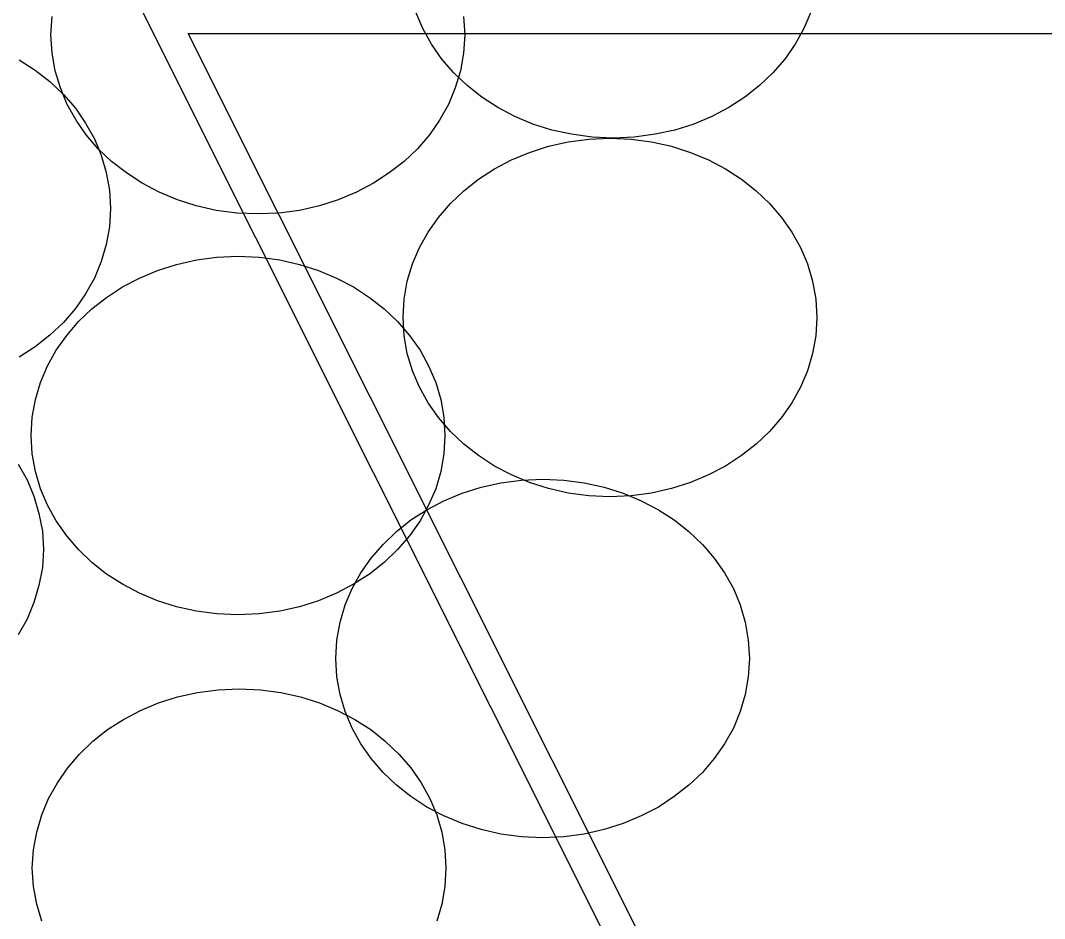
# Model space of a CAD drawing. Extents: x 1578769 to 1579225, y 724002 to 724828.
# Drawn here: x 1578867.676 to 1578868.334, y 724449.876 to 724450.453 of the extents above; entities that cross this region are included whole.
import ezdxf

# ---------------------------------------------------------------- set-up
doc = ezdxf.new("R2010")
doc.units = 0
doc.layers.add('Old_Level_1', color=7, linetype='Continuous')
doc.layers.add('R_Fin Surface', color=7, linetype='Continuous')

msp = doc.modelspace()

# ---------------------------------------------------------------- linework, layer by layer
at = {"layer": 'Old_Level_1'}
for points in [[(1578868.18425, 724450.45835), (1578868.17966, 724450.44785), (1578868.17418, 724450.43778), (1578868.16741, 724450.42816), (1578868.15975, 724450.41941), (1578868.15121, 724450.4111), (1578868.14182, 724450.40366), (1578868.13153, 724450.3971), (1578868.1206, 724450.39118), (1578868.109, 724450.38639), (1578868.09675, 724450.38245), (1578868.08407, 724450.37982), (1578868.07072, 724450.37806), (1578868.05716, 724450.37741), (1578868.04359, 724450.37806), (1578868.03046, 724450.37982), (1578868.01779, 724450.38245), (1578868.00553, 724450.38639), (1578867.99393, 724450.39118), (1578867.983, 724450.3971), (1578867.97271, 724450.40366), (1578867.96332, 724450.4111), (1578867.95479, 724450.41941), (1578867.94712, 724450.42816), (1578867.94035, 724450.43778), (1578867.93487, 724450.44785), (1578867.93029, 724450.45835)], [(1578868.18425, 724450.45835), (1578868.17966, 724450.44785), (1578868.17418, 724450.43778), (1578868.16741, 724450.42816), (1578868.15975, 724450.41941), (1578868.15121, 724450.4111), (1578868.14182, 724450.40366), (1578868.13153, 724450.3971), (1578868.1206, 724450.39118), (1578868.109, 724450.38639), (1578868.09675, 724450.38245), (1578868.08407, 724450.37982), (1578868.07072, 724450.37806), (1578868.05716, 724450.37741), (1578868.04359, 724450.37806), (1578868.03046, 724450.37982), (1578868.01779, 724450.38245), (1578868.00553, 724450.38639), (1578867.99393, 724450.39118), (1578867.983, 724450.3971), (1578867.97271, 724450.40366), (1578867.96332, 724450.4111), (1578867.95479, 724450.41941), (1578867.94712, 724450.42816), (1578867.94035, 724450.43778), (1578867.93487, 724450.44785), (1578867.93029, 724450.45835)], [(1578867.69578, 724450.44383), (1578867.69666, 724450.45564)], [(1578867.9609, 724450.45564), (1578867.96179, 724450.44383), (1578867.9609, 724450.43202), (1578867.95893, 724450.42066), (1578867.95565, 724450.4097), (1578867.95129, 724450.39899), (1578867.9456, 724450.38893), (1578867.93904, 724450.37952), (1578867.93137, 724450.37056), (1578867.92284, 724450.36245), (1578867.91322, 724450.35503), (1578867.90315, 724450.34847), (1578867.89222, 724450.34256), (1578867.88041, 724450.33774), (1578867.86837, 724450.33381), (1578867.85547, 724450.33095), (1578867.84235, 724450.32921), (1578867.82879, 724450.32878), (1578867.81521, 724450.32921), (1578867.80209, 724450.33095), (1578867.78918, 724450.33381), (1578867.77715, 724450.33774), (1578867.76534, 724450.34256), (1578867.75441, 724450.34847), (1578867.74434, 724450.35503), (1578867.73472, 724450.36245), (1578867.72618, 724450.37056), (1578867.71854, 724450.37952), (1578867.71197, 724450.38893), (1578867.70628, 724450.39899), (1578867.70191, 724450.4097), (1578867.69862, 724450.42066), (1578867.69666, 724450.43202), (1578867.69578, 724450.44383), (1578867.69578, 724450.44383)], [(1578867.69578, 724450.44383), (1578867.69666, 724450.45564)], [(1578867.9609, 724450.45564), (1578867.96179, 724450.44383), (1578867.9609, 724450.43202), (1578867.95893, 724450.42066), (1578867.95565, 724450.4097), (1578867.95129, 724450.39899), (1578867.9456, 724450.38893), (1578867.93904, 724450.37952), (1578867.93137, 724450.37056), (1578867.92284, 724450.36245), (1578867.91322, 724450.35503), (1578867.90315, 724450.34847), (1578867.89222, 724450.34256), (1578867.88041, 724450.33774), (1578867.86837, 724450.33381), (1578867.85547, 724450.33095), (1578867.84235, 724450.32921), (1578867.82879, 724450.32878), (1578867.81521, 724450.32921), (1578867.80209, 724450.33095), (1578867.78918, 724450.33381), (1578867.77715, 724450.33774), (1578867.76534, 724450.34256), (1578867.75441, 724450.34847), (1578867.74434, 724450.35503), (1578867.73472, 724450.36245), (1578867.72618, 724450.37056), (1578867.71854, 724450.37952), (1578867.71197, 724450.38893), (1578867.70628, 724450.39899), (1578867.70191, 724450.4097), (1578867.69862, 724450.42066), (1578867.69666, 724450.43202), (1578867.69578, 724450.44383), (1578867.69578, 724450.44383)], [(1578867.67543, 724450.42772), (1578867.68572, 724450.42116), (1578867.69512, 724450.41372), (1578867.70387, 724450.40541), (1578867.71153, 724450.39666), (1578867.71809, 724450.38703), (1578867.72379, 724450.37697), (1578867.72816, 724450.36647), (1578867.73143, 724450.35532), (1578867.73341, 724450.34393), (1578867.73406, 724450.33212), (1578867.73341, 724450.32031), (1578867.73143, 724450.30895), (1578867.72816, 724450.29799), (1578867.72379, 724450.28728), (1578867.71809, 724450.27722), (1578867.71153, 724450.26781), (1578867.70387, 724450.25885), (1578867.69512, 724450.25074), (1578867.68572, 724450.24332), (1578867.67543, 724450.23653)], [(1578867.67543, 724450.42772), (1578867.68572, 724450.42116), (1578867.69512, 724450.41372), (1578867.70387, 724450.40541), (1578867.71153, 724450.39666), (1578867.71809, 724450.38703), (1578867.72379, 724450.37697), (1578867.72816, 724450.36647), (1578867.73143, 724450.35532), (1578867.73341, 724450.34393), (1578867.73406, 724450.33212), (1578867.73341, 724450.32031), (1578867.73143, 724450.30895), (1578867.72816, 724450.29799), (1578867.72379, 724450.28728), (1578867.71809, 724450.27722), (1578867.71153, 724450.26781), (1578867.70387, 724450.25885), (1578867.69512, 724450.25074), (1578867.68572, 724450.24332), (1578867.67543, 724450.23653)], [(1578867.92218, 724450.26213), (1578867.92284, 724450.27394), (1578867.92481, 724450.28532), (1578867.92809, 724450.29647), (1578867.93268, 724450.30697), (1578867.93816, 724450.31703), (1578867.94494, 724450.32644), (1578867.9526, 724450.33541), (1578867.96112, 724450.3435), (1578867.97054, 724450.35095), (1578867.98081, 724450.35772), (1578867.99175, 724450.36341), (1578868.00335, 724450.36822), (1578868.0156, 724450.37216), (1578868.02829, 724450.375), (1578868.04141, 724450.37674), (1578868.05497, 724450.37741), (1578868.06875, 724450.37674), (1578868.08187, 724450.375), (1578868.09457, 724450.37216), (1578868.10681, 724450.36822), (1578868.1184, 724450.36341), (1578868.12935, 724450.35772), (1578868.13962, 724450.35095), (1578868.14904, 724450.3435), (1578868.15757, 724450.33541), (1578868.16522, 724450.32644), (1578868.172, 724450.31703), (1578868.17746, 724450.30697), (1578868.18206, 724450.29647), (1578868.18534, 724450.28532), (1578868.18731, 724450.27394), (1578868.18796, 724450.26213), (1578868.18731, 724450.25032), (1578868.18534, 724450.23893), (1578868.18206, 724450.22778), (1578868.17746, 724450.21728), (1578868.172, 724450.20722), (1578868.16522, 724450.19782), (1578868.15757, 724450.18885), (1578868.14904, 724450.18075), (1578868.13962, 724450.17331), (1578868.12935, 724450.16653), (1578868.1184, 724450.16085), (1578868.10681, 724450.15603), (1578868.09457, 724450.1521), (1578868.08187, 724450.14925), (1578868.06875, 724450.14751), (1578868.05497, 724450.14685), (1578868.04141, 724450.14751), (1578868.02829, 724450.14925), (1578868.0156, 724450.1521), (1578868.00335, 724450.15603), (1578867.99175, 724450.16085), (1578867.98081, 724450.16653), (1578867.97054, 724450.17331), (1578867.96112, 724450.18075), (1578867.9526, 724450.18885), (1578867.94494, 724450.19782), (1578867.93816, 724450.20722), (1578867.93268, 724450.21728), (1578867.92809, 724450.22778), (1578867.92481, 724450.23893), (1578867.92284, 724450.25032), (1578867.92218, 724450.26213), (1578867.92218, 724450.26213)], [(1578867.92218, 724450.26213), (1578867.92284, 724450.27394), (1578867.92481, 724450.28532), (1578867.92809, 724450.29647), (1578867.93268, 724450.30697), (1578867.93816, 724450.31703), (1578867.94494, 724450.32644), (1578867.9526, 724450.33541), (1578867.96112, 724450.3435), (1578867.97054, 724450.35095), (1578867.98081, 724450.35772), (1578867.99175, 724450.36341), (1578868.00335, 724450.36822), (1578868.0156, 724450.37216), (1578868.02829, 724450.375), (1578868.04141, 724450.37674), (1578868.05497, 724450.37741), (1578868.06875, 724450.37674), (1578868.08187, 724450.375), (1578868.09457, 724450.37216), (1578868.10681, 724450.36822), (1578868.1184, 724450.36341), (1578868.12935, 724450.35772), (1578868.13962, 724450.35095), (1578868.14904, 724450.3435), (1578868.15757, 724450.33541), (1578868.16522, 724450.32644), (1578868.172, 724450.31703), (1578868.17746, 724450.30697), (1578868.18206, 724450.29647), (1578868.18534, 724450.28532), (1578868.18731, 724450.27394), (1578868.18796, 724450.26213), (1578868.18731, 724450.25032), (1578868.18534, 724450.23893), (1578868.18206, 724450.22778), (1578868.17746, 724450.21728), (1578868.172, 724450.20722), (1578868.16522, 724450.19782), (1578868.15757, 724450.18885), (1578868.14904, 724450.18075), (1578868.13962, 724450.17331), (1578868.12935, 724450.16653), (1578868.1184, 724450.16085), (1578868.10681, 724450.15603), (1578868.09457, 724450.1521), (1578868.08187, 724450.14925), (1578868.06875, 724450.14751), (1578868.05497, 724450.14685), (1578868.04141, 724450.14751), (1578868.02829, 724450.14925), (1578868.0156, 724450.1521), (1578868.00335, 724450.15603), (1578867.99175, 724450.16085), (1578867.98081, 724450.16653), (1578867.97054, 724450.17331), (1578867.96112, 724450.18075), (1578867.9526, 724450.18885), (1578867.94494, 724450.19782), (1578867.93816, 724450.20722), (1578867.93268, 724450.21728), (1578867.92809, 724450.22778), (1578867.92481, 724450.23893), (1578867.92284, 724450.25032), (1578867.92218, 724450.26213), (1578867.92218, 724450.26213)], [(1578867.68322, 724450.18618), (1578867.68388, 724450.19799), (1578867.68585, 724450.20936), (1578867.68913, 724450.2203), (1578867.69372, 724450.23102), (1578867.69918, 724450.24109), (1578867.70597, 724450.25049), (1578867.71362, 724450.25947), (1578867.72215, 724450.26755), (1578867.73156, 724450.27499), (1578867.74184, 724450.28178), (1578867.75278, 724450.28746), (1578867.76437, 724450.29228), (1578867.77662, 724450.29622), (1578867.78931, 724450.29905), (1578867.80243, 724450.3008), (1578867.81599, 724450.30147), (1578867.82957, 724450.3008), (1578867.8429, 724450.29905), (1578867.8556, 724450.29622), (1578867.86784, 724450.29228), (1578867.87944, 724450.28746), (1578867.89037, 724450.28178), (1578867.90065, 724450.27499), (1578867.91006, 724450.26755), (1578867.9186, 724450.25947), (1578867.92624, 724450.25049), (1578867.93303, 724450.24109), (1578867.9385, 724450.23102), (1578867.9431, 724450.2203), (1578867.94638, 724450.20936), (1578867.94835, 724450.19799), (1578867.949, 724450.18618), (1578867.94835, 724450.17436), (1578867.94638, 724450.16299), (1578867.9431, 724450.15184), (1578867.9385, 724450.14134), (1578867.93303, 724450.13127), (1578867.92624, 724450.12165), (1578867.9186, 724450.11289), (1578867.91006, 724450.10459), (1578867.90065, 724450.09714), (1578867.89037, 724450.09058), (1578867.87944, 724450.0849), (1578867.86784, 724450.07986), (1578867.8556, 724450.07614), (1578867.8429, 724450.0733), (1578867.82957, 724450.07155), (1578867.81599, 724450.07089), (1578867.80243, 724450.07155), (1578867.78931, 724450.0733), (1578867.77662, 724450.07614), (1578867.76437, 724450.07986), (1578867.75278, 724450.0849), (1578867.74184, 724450.09058), (1578867.73156, 724450.09714), (1578867.72215, 724450.10459), (1578867.71362, 724450.11289), (1578867.70597, 724450.12165), (1578867.69918, 724450.13127), (1578867.69372, 724450.14134), (1578867.68913, 724450.15184), (1578867.68585, 724450.16299), (1578867.68388, 724450.17436), (1578867.68322, 724450.18618), (1578867.68322, 724450.18618)], [(1578867.68322, 724450.18618), (1578867.68388, 724450.19799), (1578867.68585, 724450.20936), (1578867.68913, 724450.2203), (1578867.69372, 724450.23102), (1578867.69918, 724450.24109), (1578867.70597, 724450.25049), (1578867.71362, 724450.25947), (1578867.72215, 724450.26755), (1578867.73156, 724450.27499), (1578867.74184, 724450.28178), (1578867.75278, 724450.28746), (1578867.76437, 724450.29228), (1578867.77662, 724450.29622), (1578867.78931, 724450.29905), (1578867.80243, 724450.3008), (1578867.81599, 724450.30147), (1578867.82957, 724450.3008), (1578867.8429, 724450.29905), (1578867.8556, 724450.29622), (1578867.86784, 724450.29228), (1578867.87944, 724450.28746), (1578867.89037, 724450.28178), (1578867.90065, 724450.27499), (1578867.91006, 724450.26755), (1578867.9186, 724450.25947), (1578867.92624, 724450.25049), (1578867.93303, 724450.24109), (1578867.9385, 724450.23102), (1578867.9431, 724450.2203), (1578867.94638, 724450.20936), (1578867.94835, 724450.19799), (1578867.949, 724450.18618), (1578867.94835, 724450.17436), (1578867.94638, 724450.16299), (1578867.9431, 724450.15184), (1578867.9385, 724450.14134), (1578867.93303, 724450.13127), (1578867.92624, 724450.12165), (1578867.9186, 724450.11289), (1578867.91006, 724450.10459), (1578867.90065, 724450.09714), (1578867.89037, 724450.09058), (1578867.87944, 724450.0849), (1578867.86784, 724450.07986), (1578867.8556, 724450.07614), (1578867.8429, 724450.0733), (1578867.82957, 724450.07155), (1578867.81599, 724450.07089), (1578867.80243, 724450.07155), (1578867.78931, 724450.0733), (1578867.77662, 724450.07614), (1578867.76437, 724450.07986), (1578867.75278, 724450.0849), (1578867.74184, 724450.09058), (1578867.73156, 724450.09714), (1578867.72215, 724450.10459), (1578867.71362, 724450.11289), (1578867.70597, 724450.12165), (1578867.69918, 724450.13127), (1578867.69372, 724450.14134), (1578867.68913, 724450.15184), (1578867.68585, 724450.16299), (1578867.68388, 724450.17436), (1578867.68322, 724450.18618), (1578867.68322, 724450.18618)], [(1578867.67478, 724450.16785), (1578867.68047, 724450.15778), (1578867.68485, 724450.14728), (1578867.68812, 724450.13613), (1578867.69032, 724450.12474), (1578867.69097, 724450.11293), (1578867.69032, 724450.10135), (1578867.68812, 724450.08976), (1578867.68485, 724450.07881), (1578867.68047, 724450.0681), (1578867.67478, 724450.05803)], [(1578867.67478, 724450.16785), (1578867.68047, 724450.15778), (1578867.68485, 724450.14728), (1578867.68812, 724450.13613), (1578867.69032, 724450.12474), (1578867.69097, 724450.11293), (1578867.69032, 724450.10135), (1578867.68812, 724450.08976), (1578867.68485, 724450.07881), (1578867.68047, 724450.0681), (1578867.67478, 724450.05803)], [(1578867.87887, 724450.04294), (1578867.87953, 724450.05475), (1578867.88172, 724450.06614), (1578867.885, 724450.07728), (1578867.88937, 724450.08778), (1578867.89507, 724450.09785), (1578867.90163, 724450.10747), (1578867.90929, 724450.11622), (1578867.91781, 724450.12453), (1578867.92722, 724450.13197), (1578867.9375, 724450.13853), (1578867.94843, 724450.14422), (1578867.96004, 724450.14925), (1578867.97229, 724450.15297), (1578867.98497, 724450.15582), (1578867.99831, 724450.15756), (1578868.01188, 724450.15822), (1578868.02543, 724450.15756), (1578868.03856, 724450.15582), (1578868.05146, 724450.15297), (1578868.0635, 724450.14925), (1578868.07509, 724450.14422), (1578868.08625, 724450.13853), (1578868.09631, 724450.13197), (1578868.10572, 724450.12453), (1578868.11446, 724450.11622), (1578868.12213, 724450.10747), (1578868.12869, 724450.09785), (1578868.13437, 724450.08778), (1578868.13875, 724450.07728), (1578868.14203, 724450.06614), (1578868.144, 724450.05475), (1578868.14465, 724450.04294), (1578868.144, 724450.03113), (1578868.14203, 724450.01974), (1578868.13875, 724450.00882), (1578868.13437, 724449.9981), (1578868.12869, 724449.98803), (1578868.12213, 724449.97863), (1578868.11446, 724449.96966), (1578868.10572, 724449.96157), (1578868.09631, 724449.95412), (1578868.08625, 724449.94735), (1578868.07509, 724449.94166), (1578868.0635, 724449.93685), (1578868.05146, 724449.93291), (1578868.03856, 724449.93007), (1578868.02543, 724449.92832), (1578868.01188, 724449.92766), (1578867.99831, 724449.92832), (1578867.98497, 724449.93007), (1578867.97229, 724449.93291), (1578867.96004, 724449.93685), (1578867.94843, 724449.94166), (1578867.9375, 724449.94735), (1578867.92722, 724449.95412), (1578867.91781, 724449.96157), (1578867.90929, 724449.96966), (1578867.90163, 724449.97863), (1578867.89507, 724449.98803), (1578867.88937, 724449.9981), (1578867.885, 724450.00882), (1578867.88172, 724450.01974), (1578867.87953, 724450.03113), (1578867.87887, 724450.04294), (1578867.87887, 724450.04294)], [(1578867.87887, 724450.04294), (1578867.87953, 724450.05475), (1578867.88172, 724450.06614), (1578867.885, 724450.07728), (1578867.88937, 724450.08778), (1578867.89507, 724450.09785), (1578867.90163, 724450.10747), (1578867.90929, 724450.11622), (1578867.91781, 724450.12453), (1578867.92722, 724450.13197), (1578867.9375, 724450.13853), (1578867.94843, 724450.14422), (1578867.96004, 724450.14925), (1578867.97229, 724450.15297), (1578867.98497, 724450.15582), (1578867.99831, 724450.15756), (1578868.01188, 724450.15822), (1578868.02543, 724450.15756), (1578868.03856, 724450.15582), (1578868.05146, 724450.15297), (1578868.0635, 724450.14925), (1578868.07509, 724450.14422), (1578868.08625, 724450.13853), (1578868.09631, 724450.13197), (1578868.10572, 724450.12453), (1578868.11446, 724450.11622), (1578868.12213, 724450.10747), (1578868.12869, 724450.09785), (1578868.13437, 724450.08778), (1578868.13875, 724450.07728), (1578868.14203, 724450.06614), (1578868.144, 724450.05475), (1578868.14465, 724450.04294), (1578868.144, 724450.03113), (1578868.14203, 724450.01974), (1578868.13875, 724450.00882), (1578868.13437, 724449.9981), (1578868.12869, 724449.98803), (1578868.12213, 724449.97863), (1578868.11446, 724449.96966), (1578868.10572, 724449.96157), (1578868.09631, 724449.95412), (1578868.08625, 724449.94735), (1578868.07509, 724449.94166), (1578868.0635, 724449.93685), (1578868.05146, 724449.93291), (1578868.03856, 724449.93007), (1578868.02543, 724449.92832), (1578868.01188, 724449.92766), (1578867.99831, 724449.92832), (1578867.98497, 724449.93007), (1578867.97229, 724449.93291), (1578867.96004, 724449.93685), (1578867.94843, 724449.94166), (1578867.9375, 724449.94735), (1578867.92722, 724449.95412), (1578867.91781, 724449.96157), (1578867.90929, 724449.96966), (1578867.90163, 724449.97863), (1578867.89507, 724449.98803), (1578867.88937, 724449.9981), (1578867.885, 724450.00882), (1578867.88172, 724450.01974), (1578867.87953, 724450.03113), (1578867.87887, 724450.04294), (1578867.87887, 724450.04294)], [(1578867.68388, 724449.90811), (1578867.68454, 724449.91992), (1578867.68671, 724449.93129), (1578867.69, 724449.94245), (1578867.69438, 724449.95295), (1578867.70007, 724449.96302), (1578867.70663, 724449.97264), (1578867.71428, 724449.9814), (1578867.72281, 724449.9897), (1578867.73221, 724449.99715), (1578867.7425, 724450.00371), (1578867.75344, 724450.00939), (1578867.76503, 724450.01442), (1578867.77728, 724450.01815), (1578867.78996, 724450.02098), (1578867.80332, 724450.02273), (1578867.81688, 724450.0234), (1578867.83043, 724450.02273), (1578867.84356, 724450.02098), (1578867.85625, 724450.01815), (1578867.8685, 724450.01442), (1578867.8801, 724450.00939), (1578867.89103, 724450.00371), (1578867.90131, 724449.99715), (1578867.91071, 724449.9897), (1578867.91947, 724449.9814), (1578867.92713, 724449.97264), (1578867.93369, 724449.96302), (1578867.93937, 724449.95295), (1578867.94375, 724449.94245), (1578867.94704, 724449.93129), (1578867.949, 724449.91992), (1578867.94966, 724449.90811), (1578867.949, 724449.89629), (1578867.94704, 724449.88492), (1578867.94375, 724449.87398)], [(1578867.68388, 724449.90811), (1578867.68454, 724449.91992), (1578867.68671, 724449.93129), (1578867.69, 724449.94245), (1578867.69438, 724449.95295), (1578867.70007, 724449.96302), (1578867.70663, 724449.97264), (1578867.71428, 724449.9814), (1578867.72281, 724449.9897), (1578867.73221, 724449.99715), (1578867.7425, 724450.00371), (1578867.75344, 724450.00939), (1578867.76503, 724450.01442), (1578867.77728, 724450.01815), (1578867.78996, 724450.02098), (1578867.80332, 724450.02273), (1578867.81688, 724450.0234), (1578867.83043, 724450.02273), (1578867.84356, 724450.02098), (1578867.85625, 724450.01815), (1578867.8685, 724450.01442), (1578867.8801, 724450.00939), (1578867.89103, 724450.00371), (1578867.90131, 724449.99715), (1578867.91071, 724449.9897), (1578867.91947, 724449.9814), (1578867.92713, 724449.97264), (1578867.93369, 724449.96302), (1578867.93937, 724449.95295), (1578867.94375, 724449.94245), (1578867.94704, 724449.93129), (1578867.949, 724449.91992), (1578867.94966, 724449.90811), (1578867.949, 724449.89629), (1578867.94704, 724449.88492), (1578867.94375, 724449.87398)], [(1578867.69, 724449.87398), (1578867.68671, 724449.88492), (1578867.68454, 724449.89629), (1578867.68388, 724449.90811), (1578867.68388, 724449.90811)], [(1578867.69, 724449.87398), (1578867.68671, 724449.88492), (1578867.68454, 724449.89629), (1578867.68388, 724449.90811), (1578867.68388, 724449.90811)]]:
    msp.add_lwpolyline(points, dxfattribs=at)
at = {"layer": 'R_Fin Surface'}
for p, q in [((1578867.75172, 724450.46458), (1578869.75005, 724446.47367)), ((1578867.75172, 724450.46458), (1578869.75005, 724446.47367)), ((1578868.28482, 724449.44458), (1578867.7841, 724450.44458)), ((1578867.7841, 724450.44458), (1578880.0338, 724450.44458))]:
    msp.add_line(p, q, dxfattribs=at)

doc.saveas('drawing.dxf')
